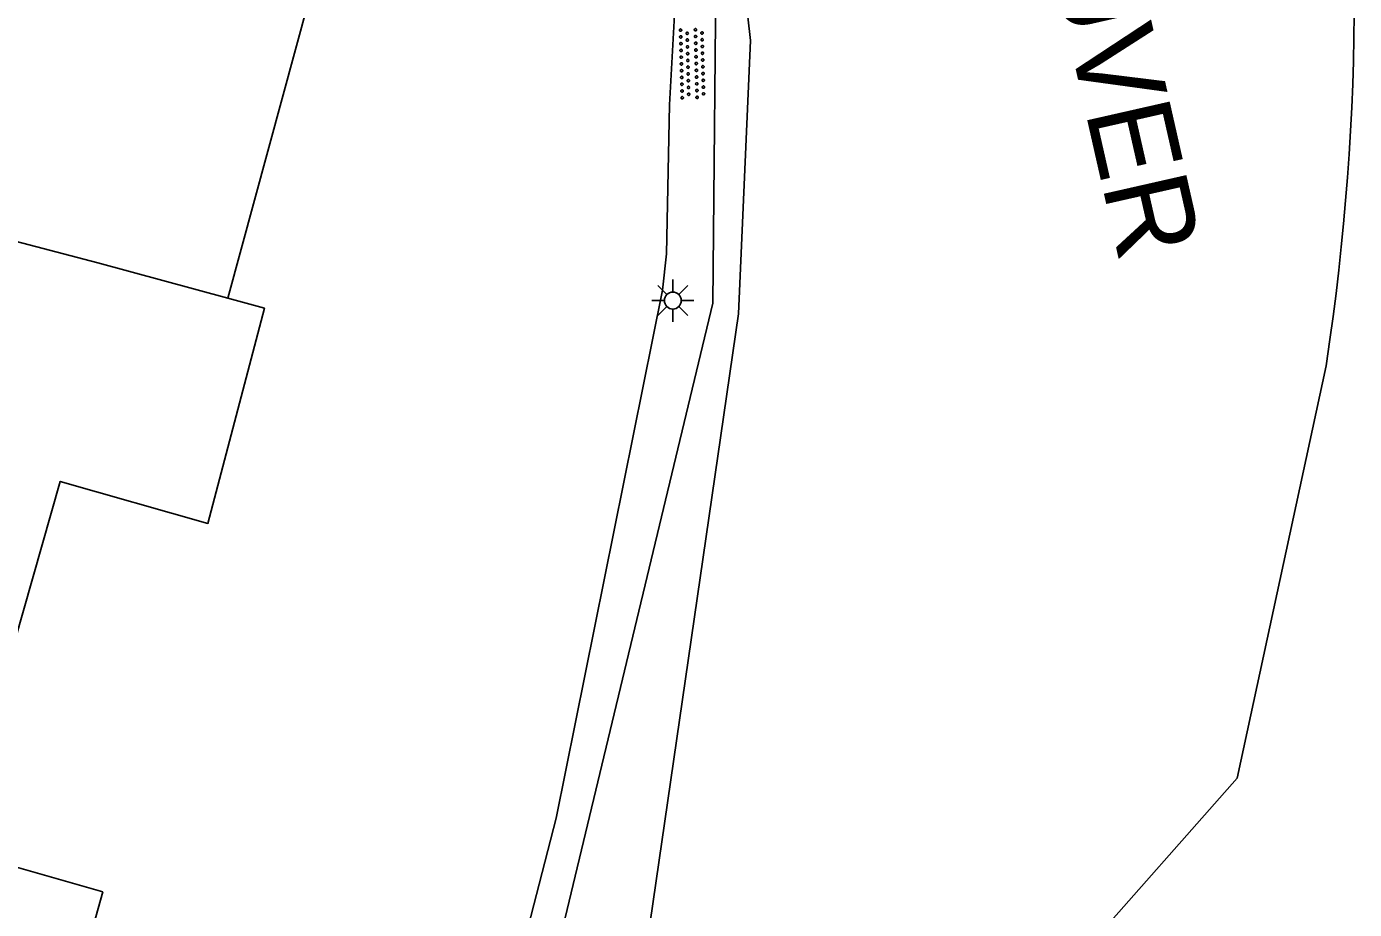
# Model space of a CAD drawing. Extents: x 126000 to 131009, y 393000 to 395500.
# Drawn here: x 130758.49 to 130797.77, y 395020.21 to 395046.32 of the extents above; entities that cross this region are included whole.
import ezdxf

# ---------------------------------------------------------------- set-up
doc = ezdxf.new("R2010")
doc.units = 0
for name, color, linetype in [('gg-afsc-erfafscheiding', 7, 'Continuous'), ('gg-anno-naam water', 7, 'Continuous'), ('gg-bbg-gedigitaliseerde bebouwing', 7, 'Continuous'), ('gg-bbg-tussenscheiding', 7, 'Continuous'), ('gg-knt-onverhard', 7, 'Continuous'), ('gg-kntw-beschoeiing', 7, 'Continuous'), ('gt-grn-vlakafsluiter', 7, 'Continuous'), ('gt-symb-lichtmast', 7, 'Continuous'), ('gt-symb-overige verharding', 7, 'Continuous')]:
    doc.layers.add(name, color=color, linetype=linetype)

# ---------------------------------------------------------------- blocks, each defined once
blk = doc.blocks.new('gt0-LMAST')
at = {"layer": 'gt-symb-lichtmast'}
for p, q in [((-0.182, 0.173), (-0.447, 0.438)), ((-0.005, 0.246), (-0.005, 0.621)), ((0.172, 0.173), (0.437, 0.438)), ((-0.255, -0.004), (-0.63, -0.004)), ((-0.182, -0.181), (-0.447, -0.446)), ((-0.005, -0.254), (-0.005, -0.629)), ((0.437, -0.446), (0.172, -0.181)), ((0.245, -0.004), (0.62, -0.004))]:
    blk.add_line(p, q, dxfattribs=at)
blk.add_circle((-0.005, -0.004), 0.25, dxfattribs=at)
blk = doc.blocks.new('gt0-OVH')
at = {"layer": 'gt-symb-overige verharding'}
for points in [[(-0.972, 0.298), (-0.967, 0.308), (-0.965, 0.319), (-0.966, 0.33), (-0.971, 0.34), (-0.978, 0.348), (-0.988, 0.353), (-0.999, 0.355), (-1.01, 0.354), (-1.02, 0.349), (-1.028, 0.342), (-1.033, 0.332), (-1.035, 0.321), (-1.034, 0.31), (-1.029, 0.3), (-1.022, 0.292), (-1.012, 0.287), (-1.001, 0.285), (-0.99, 0.286), (-0.98, 0.291)], [(-0.872, 0.106), (-0.867, 0.116), (-0.865, 0.126), (-0.866, 0.137), (-0.871, 0.147), (-0.878, 0.156), (-0.888, 0.161), (-0.899, 0.163), (-0.91, 0.162), (-0.92, 0.157), (-0.928, 0.15), (-0.933, 0.14), (-0.935, 0.129), (-0.934, 0.118), (-0.929, 0.108), (-0.922, 0.1), (-0.912, 0.095), (-0.901, 0.092), (-0.89, 0.094), (-0.88, 0.098)], [(-0.772, 0.298), (-0.767, 0.308), (-0.765, 0.319), (-0.766, 0.33), (-0.771, 0.34), (-0.778, 0.348), (-0.788, 0.353), (-0.799, 0.355), (-0.81, 0.354), (-0.82, 0.349), (-0.828, 0.342), (-0.833, 0.332), (-0.835, 0.321), (-0.834, 0.31), (-0.829, 0.3), (-0.822, 0.292), (-0.812, 0.287), (-0.801, 0.285), (-0.79, 0.286), (-0.78, 0.291)], [(-0.672, 0.106), (-0.667, 0.116), (-0.665, 0.126), (-0.666, 0.137), (-0.671, 0.147), (-0.678, 0.156), (-0.688, 0.161), (-0.699, 0.163), (-0.71, 0.162), (-0.72, 0.157), (-0.728, 0.15), (-0.733, 0.14), (-0.735, 0.129), (-0.734, 0.118), (-0.729, 0.108), (-0.722, 0.1), (-0.712, 0.095), (-0.701, 0.092), (-0.69, 0.094), (-0.68, 0.098)], [(-0.572, 0.298), (-0.567, 0.308), (-0.565, 0.319), (-0.566, 0.33), (-0.571, 0.34), (-0.578, 0.348), (-0.588, 0.353), (-0.599, 0.355), (-0.61, 0.354), (-0.62, 0.349), (-0.628, 0.342), (-0.633, 0.332), (-0.635, 0.321), (-0.634, 0.31), (-0.629, 0.3), (-0.622, 0.292), (-0.612, 0.287), (-0.601, 0.285), (-0.59, 0.286), (-0.58, 0.291)], [(-0.472, 0.106), (-0.467, 0.116), (-0.465, 0.126), (-0.466, 0.137), (-0.471, 0.147), (-0.478, 0.156), (-0.488, 0.161), (-0.499, 0.163), (-0.51, 0.162), (-0.52, 0.157), (-0.528, 0.15), (-0.533, 0.14), (-0.535, 0.129), (-0.534, 0.118), (-0.529, 0.108), (-0.522, 0.1), (-0.512, 0.095), (-0.501, 0.092), (-0.49, 0.094), (-0.48, 0.098)], [(-0.372, 0.298), (-0.367, 0.308), (-0.365, 0.319), (-0.366, 0.33), (-0.371, 0.34), (-0.378, 0.348), (-0.388, 0.353), (-0.399, 0.355), (-0.41, 0.354), (-0.42, 0.349), (-0.428, 0.342), (-0.433, 0.332), (-0.435, 0.321), (-0.434, 0.31), (-0.429, 0.3), (-0.422, 0.292), (-0.412, 0.287), (-0.401, 0.285), (-0.39, 0.286), (-0.38, 0.291)], [(-0.272, 0.106), (-0.267, 0.116), (-0.265, 0.126), (-0.266, 0.137), (-0.271, 0.147), (-0.278, 0.156), (-0.288, 0.161), (-0.299, 0.163), (-0.31, 0.162), (-0.32, 0.157), (-0.328, 0.15), (-0.333, 0.14), (-0.335, 0.129), (-0.334, 0.118), (-0.329, 0.108), (-0.322, 0.1), (-0.312, 0.095), (-0.301, 0.092), (-0.29, 0.094), (-0.28, 0.098)], [(-0.172, 0.298), (-0.167, 0.308), (-0.165, 0.319), (-0.166, 0.33), (-0.171, 0.34), (-0.178, 0.348), (-0.188, 0.353), (-0.199, 0.355), (-0.21, 0.354), (-0.22, 0.349), (-0.228, 0.342), (-0.233, 0.332), (-0.235, 0.321), (-0.234, 0.31), (-0.229, 0.3), (-0.222, 0.292), (-0.212, 0.287), (-0.201, 0.285), (-0.19, 0.286), (-0.18, 0.291)], [(-0.072, 0.106), (-0.067, 0.116), (-0.065, 0.126), (-0.066, 0.137), (-0.071, 0.147), (-0.078, 0.156), (-0.088, 0.161), (-0.099, 0.163), (-0.11, 0.162), (-0.12, 0.157), (-0.128, 0.15), (-0.133, 0.14), (-0.135, 0.129), (-0.134, 0.118), (-0.129, 0.108), (-0.122, 0.1), (-0.112, 0.095), (-0.101, 0.092), (-0.09, 0.094), (-0.08, 0.098)], [(0.028, 0.298), (0.033, 0.308), (0.035, 0.319), (0.034, 0.33), (0.029, 0.34), (0.022, 0.348), (0.012, 0.353), (0.001, 0.355), (-0.01, 0.354), (-0.02, 0.349), (-0.028, 0.342), (-0.033, 0.332), (-0.035, 0.321), (-0.034, 0.31), (-0.029, 0.3), (-0.022, 0.292), (-0.012, 0.287), (-0.001, 0.285), (0.01, 0.286), (0.02, 0.291)], [(0.128, 0.106), (0.133, 0.116), (0.135, 0.126), (0.134, 0.137), (0.129, 0.147), (0.122, 0.156), (0.112, 0.161), (0.101, 0.163), (0.09, 0.162), (0.08, 0.157), (0.072, 0.15), (0.067, 0.14), (0.065, 0.129), (0.066, 0.118), (0.071, 0.108), (0.078, 0.1), (0.088, 0.095), (0.099, 0.092), (0.11, 0.094), (0.12, 0.098)], [(0.228, 0.298), (0.233, 0.308), (0.235, 0.319), (0.234, 0.33), (0.229, 0.34), (0.222, 0.348), (0.212, 0.353), (0.201, 0.355), (0.19, 0.354), (0.18, 0.349), (0.172, 0.342), (0.167, 0.332), (0.165, 0.321), (0.166, 0.31), (0.171, 0.3), (0.178, 0.292), (0.188, 0.287), (0.199, 0.285), (0.21, 0.286), (0.22, 0.291)], [(0.328, 0.106), (0.333, 0.116), (0.335, 0.126), (0.334, 0.137), (0.329, 0.147), (0.322, 0.156), (0.312, 0.161), (0.301, 0.163), (0.29, 0.162), (0.28, 0.157), (0.272, 0.15), (0.267, 0.14), (0.265, 0.129), (0.266, 0.118), (0.271, 0.108), (0.278, 0.1), (0.288, 0.095), (0.299, 0.092), (0.31, 0.094), (0.32, 0.098)], [(0.428, 0.298), (0.433, 0.308), (0.435, 0.319), (0.434, 0.33), (0.429, 0.34), (0.422, 0.348), (0.412, 0.353), (0.401, 0.355), (0.39, 0.354), (0.38, 0.349), (0.372, 0.342), (0.367, 0.332), (0.365, 0.321), (0.366, 0.31), (0.371, 0.3), (0.378, 0.292), (0.388, 0.287), (0.399, 0.285), (0.41, 0.286), (0.42, 0.291)], [(0.528, 0.106), (0.533, 0.116), (0.535, 0.126), (0.534, 0.137), (0.529, 0.147), (0.522, 0.156), (0.512, 0.161), (0.501, 0.163), (0.49, 0.162), (0.48, 0.157), (0.472, 0.15), (0.467, 0.14), (0.465, 0.129), (0.466, 0.118), (0.471, 0.108), (0.478, 0.1), (0.488, 0.095), (0.499, 0.092), (0.51, 0.094), (0.52, 0.098)], [(0.628, 0.298), (0.633, 0.308), (0.635, 0.319), (0.634, 0.33), (0.629, 0.34), (0.622, 0.348), (0.612, 0.353), (0.601, 0.355), (0.59, 0.354), (0.58, 0.349), (0.572, 0.342), (0.567, 0.332), (0.565, 0.321), (0.566, 0.31), (0.571, 0.3), (0.578, 0.292), (0.588, 0.287), (0.599, 0.285), (0.61, 0.286), (0.62, 0.291)], [(0.728, 0.106), (0.733, 0.116), (0.735, 0.126), (0.734, 0.137), (0.729, 0.147), (0.722, 0.156), (0.712, 0.161), (0.701, 0.163), (0.69, 0.162), (0.68, 0.157), (0.672, 0.15), (0.667, 0.14), (0.665, 0.129), (0.666, 0.118), (0.671, 0.108), (0.678, 0.1), (0.688, 0.095), (0.699, 0.092), (0.71, 0.094), (0.72, 0.098)], [(0.828, 0.298), (0.833, 0.308), (0.835, 0.319), (0.834, 0.33), (0.829, 0.34), (0.822, 0.348), (0.812, 0.353), (0.801, 0.355), (0.79, 0.354), (0.78, 0.349), (0.772, 0.342), (0.767, 0.332), (0.765, 0.321), (0.766, 0.31), (0.771, 0.3), (0.778, 0.292), (0.788, 0.287), (0.799, 0.285), (0.81, 0.286), (0.82, 0.291)], [(0.928, 0.106), (0.933, 0.116), (0.935, 0.126), (0.934, 0.137), (0.929, 0.147), (0.922, 0.156), (0.912, 0.161), (0.901, 0.163), (0.89, 0.162), (0.88, 0.157), (0.872, 0.15), (0.867, 0.14), (0.865, 0.129), (0.866, 0.118), (0.871, 0.108), (0.878, 0.1), (0.888, 0.095), (0.899, 0.092), (0.91, 0.094), (0.92, 0.098)], [(1.028, 0.298), (1.033, 0.308), (1.035, 0.319), (1.034, 0.33), (1.029, 0.34), (1.022, 0.348), (1.012, 0.353), (1.001, 0.355), (0.99, 0.354), (0.98, 0.349), (0.972, 0.342), (0.967, 0.332), (0.965, 0.321), (0.966, 0.31), (0.971, 0.3), (0.978, 0.292), (0.988, 0.287), (0.999, 0.285), (1.01, 0.286), (1.02, 0.291)], [(-0.972, -0.142), (-0.967, -0.132), (-0.965, -0.121), (-0.966, -0.11), (-0.971, -0.1), (-0.978, -0.092), (-0.988, -0.087), (-0.999, -0.085), (-1.01, -0.086), (-1.02, -0.091), (-1.028, -0.098), (-1.033, -0.108), (-1.035, -0.119), (-1.034, -0.13), (-1.029, -0.14), (-1.022, -0.148), (-1.012, -0.153), (-1.001, -0.155), (-0.99, -0.154), (-0.98, -0.149)], [(-0.872, -0.334), (-0.867, -0.324), (-0.865, -0.314), (-0.866, -0.303), (-0.871, -0.293), (-0.878, -0.284), (-0.888, -0.279), (-0.899, -0.277), (-0.91, -0.278), (-0.92, -0.283), (-0.928, -0.29), (-0.933, -0.3), (-0.935, -0.311), (-0.934, -0.322), (-0.929, -0.332), (-0.922, -0.34), (-0.912, -0.345), (-0.901, -0.348), (-0.89, -0.346), (-0.88, -0.342)], [(-0.772, -0.142), (-0.767, -0.132), (-0.765, -0.121), (-0.766, -0.11), (-0.771, -0.1), (-0.778, -0.092), (-0.788, -0.087), (-0.799, -0.085), (-0.81, -0.086), (-0.82, -0.091), (-0.828, -0.098), (-0.833, -0.108), (-0.835, -0.119), (-0.834, -0.13), (-0.829, -0.14), (-0.822, -0.148), (-0.812, -0.153), (-0.801, -0.155), (-0.79, -0.154), (-0.78, -0.149)], [(-0.672, -0.334), (-0.667, -0.324), (-0.665, -0.314), (-0.666, -0.303), (-0.671, -0.293), (-0.678, -0.284), (-0.688, -0.279), (-0.699, -0.277), (-0.71, -0.278), (-0.72, -0.283), (-0.728, -0.29), (-0.733, -0.3), (-0.735, -0.311), (-0.734, -0.322), (-0.729, -0.332), (-0.722, -0.34), (-0.712, -0.345), (-0.701, -0.348), (-0.69, -0.346), (-0.68, -0.342)], [(-0.572, -0.142), (-0.567, -0.132), (-0.565, -0.121), (-0.566, -0.11), (-0.571, -0.1), (-0.578, -0.092), (-0.588, -0.087), (-0.599, -0.085), (-0.61, -0.086), (-0.62, -0.091), (-0.628, -0.098), (-0.633, -0.108), (-0.635, -0.119), (-0.634, -0.13), (-0.629, -0.14), (-0.622, -0.148), (-0.612, -0.153), (-0.601, -0.155), (-0.59, -0.154), (-0.58, -0.149)], [(-0.472, -0.334), (-0.467, -0.324), (-0.465, -0.314), (-0.466, -0.303), (-0.471, -0.293), (-0.478, -0.284), (-0.488, -0.279), (-0.499, -0.277), (-0.51, -0.278), (-0.52, -0.283), (-0.528, -0.29), (-0.533, -0.3), (-0.535, -0.311), (-0.534, -0.322), (-0.529, -0.332), (-0.522, -0.34), (-0.512, -0.345), (-0.501, -0.348), (-0.49, -0.346), (-0.48, -0.342)], [(-0.372, -0.142), (-0.367, -0.132), (-0.365, -0.121), (-0.366, -0.11), (-0.371, -0.1), (-0.378, -0.092), (-0.388, -0.087), (-0.399, -0.085), (-0.41, -0.086), (-0.42, -0.091), (-0.428, -0.098), (-0.433, -0.108), (-0.435, -0.119), (-0.434, -0.13), (-0.429, -0.14), (-0.422, -0.148), (-0.412, -0.153), (-0.401, -0.155), (-0.39, -0.154), (-0.38, -0.149)], [(-0.272, -0.334), (-0.267, -0.324), (-0.265, -0.314), (-0.266, -0.303), (-0.271, -0.293), (-0.278, -0.284), (-0.288, -0.279), (-0.299, -0.277), (-0.31, -0.278), (-0.32, -0.283), (-0.328, -0.29), (-0.333, -0.3), (-0.335, -0.311), (-0.334, -0.322), (-0.329, -0.332), (-0.322, -0.34), (-0.312, -0.345), (-0.301, -0.348), (-0.29, -0.346), (-0.28, -0.342)], [(-0.172, -0.142), (-0.167, -0.132), (-0.165, -0.121), (-0.166, -0.11), (-0.171, -0.1), (-0.178, -0.092), (-0.188, -0.087), (-0.199, -0.085), (-0.21, -0.086), (-0.22, -0.091), (-0.228, -0.098), (-0.233, -0.108), (-0.235, -0.119), (-0.234, -0.13), (-0.229, -0.14), (-0.222, -0.148), (-0.212, -0.153), (-0.201, -0.155), (-0.19, -0.154), (-0.18, -0.149)], [(-0.072, -0.334), (-0.067, -0.324), (-0.065, -0.314), (-0.066, -0.303), (-0.071, -0.293), (-0.078, -0.284), (-0.088, -0.279), (-0.099, -0.277), (-0.11, -0.278), (-0.12, -0.283), (-0.128, -0.29), (-0.133, -0.3), (-0.135, -0.311), (-0.134, -0.322), (-0.129, -0.332), (-0.122, -0.34), (-0.112, -0.345), (-0.101, -0.348), (-0.09, -0.346), (-0.08, -0.342)], [(0.028, -0.142), (0.033, -0.132), (0.035, -0.121), (0.034, -0.11), (0.029, -0.1), (0.022, -0.092), (0.012, -0.087), (0.001, -0.085), (-0.01, -0.086), (-0.02, -0.091), (-0.028, -0.098), (-0.033, -0.108), (-0.035, -0.119), (-0.034, -0.13), (-0.029, -0.14), (-0.022, -0.148), (-0.012, -0.153), (-0.001, -0.155), (0.01, -0.154), (0.02, -0.149)], [(0.128, -0.334), (0.133, -0.324), (0.135, -0.314), (0.134, -0.303), (0.129, -0.293), (0.122, -0.284), (0.112, -0.279), (0.101, -0.277), (0.09, -0.278), (0.08, -0.283), (0.072, -0.29), (0.067, -0.3), (0.065, -0.311), (0.066, -0.322), (0.071, -0.332), (0.078, -0.34), (0.088, -0.345), (0.099, -0.348), (0.11, -0.346), (0.12, -0.342)], [(0.228, -0.142), (0.233, -0.132), (0.235, -0.121), (0.234, -0.11), (0.229, -0.1), (0.222, -0.092), (0.212, -0.087), (0.201, -0.085), (0.19, -0.086), (0.18, -0.091), (0.172, -0.098), (0.167, -0.108), (0.165, -0.119), (0.166, -0.13), (0.171, -0.14), (0.178, -0.148), (0.188, -0.153), (0.199, -0.155), (0.21, -0.154), (0.22, -0.149)], [(0.328, -0.334), (0.333, -0.324), (0.335, -0.314), (0.334, -0.303), (0.329, -0.293), (0.322, -0.284), (0.312, -0.279), (0.301, -0.277), (0.29, -0.278), (0.28, -0.283), (0.272, -0.29), (0.267, -0.3), (0.265, -0.311), (0.266, -0.322), (0.271, -0.332), (0.278, -0.34), (0.288, -0.345), (0.299, -0.348), (0.31, -0.346), (0.32, -0.342)], [(0.428, -0.142), (0.433, -0.132), (0.435, -0.121), (0.434, -0.11), (0.429, -0.1), (0.422, -0.092), (0.412, -0.087), (0.401, -0.085), (0.39, -0.086), (0.38, -0.091), (0.372, -0.098), (0.367, -0.108), (0.365, -0.119), (0.366, -0.13), (0.371, -0.14), (0.378, -0.148), (0.388, -0.153), (0.399, -0.155), (0.41, -0.154), (0.42, -0.149)], [(0.528, -0.334), (0.533, -0.324), (0.535, -0.314), (0.534, -0.303), (0.529, -0.293), (0.522, -0.284), (0.512, -0.279), (0.501, -0.277), (0.49, -0.278), (0.48, -0.283), (0.472, -0.29), (0.467, -0.3), (0.465, -0.311), (0.466, -0.322), (0.471, -0.332), (0.478, -0.34), (0.488, -0.345), (0.499, -0.348), (0.51, -0.346), (0.52, -0.342)], [(0.628, -0.142), (0.633, -0.132), (0.635, -0.121), (0.634, -0.11), (0.629, -0.1), (0.622, -0.092), (0.612, -0.087), (0.601, -0.085), (0.59, -0.086), (0.58, -0.091), (0.572, -0.098), (0.567, -0.108), (0.565, -0.119), (0.566, -0.13), (0.571, -0.14), (0.578, -0.148), (0.588, -0.153), (0.599, -0.155), (0.61, -0.154), (0.62, -0.149)], [(0.728, -0.334), (0.733, -0.324), (0.735, -0.314), (0.734, -0.303), (0.729, -0.293), (0.722, -0.284), (0.712, -0.279), (0.701, -0.277), (0.69, -0.278), (0.68, -0.283), (0.672, -0.29), (0.667, -0.3), (0.665, -0.311), (0.666, -0.322), (0.671, -0.332), (0.678, -0.34), (0.688, -0.345), (0.699, -0.348), (0.71, -0.346), (0.72, -0.342)], [(0.828, -0.142), (0.833, -0.132), (0.835, -0.121), (0.834, -0.11), (0.829, -0.1), (0.822, -0.092), (0.812, -0.087), (0.801, -0.085), (0.79, -0.086), (0.78, -0.091), (0.772, -0.098), (0.767, -0.108), (0.765, -0.119), (0.766, -0.13), (0.771, -0.14), (0.778, -0.148), (0.788, -0.153), (0.799, -0.155), (0.81, -0.154), (0.82, -0.149)], [(0.928, -0.334), (0.933, -0.324), (0.935, -0.314), (0.934, -0.303), (0.929, -0.293), (0.922, -0.284), (0.912, -0.279), (0.901, -0.277), (0.89, -0.278), (0.88, -0.283), (0.872, -0.29), (0.867, -0.3), (0.865, -0.311), (0.866, -0.322), (0.871, -0.332), (0.878, -0.34), (0.888, -0.345), (0.899, -0.348), (0.91, -0.346), (0.92, -0.342)], [(1.028, -0.142), (1.033, -0.132), (1.035, -0.121), (1.034, -0.11), (1.029, -0.1), (1.022, -0.092), (1.012, -0.087), (1.001, -0.085), (0.99, -0.086), (0.98, -0.091), (0.972, -0.098), (0.967, -0.108), (0.965, -0.119), (0.966, -0.13), (0.971, -0.14), (0.978, -0.148), (0.988, -0.153), (0.999, -0.155), (1.01, -0.154), (1.02, -0.149)]]:
    blk.add_lwpolyline(points, close=True, dxfattribs=at)

msp = doc.modelspace()

# ---------------------------------------------------------------- linework, layer by layer
at = {"layer": 'gg-afsc-erfafscheiding'}
msp.add_lwpolyline([(130777.513, 395044.005), (130777.418, 395039.605), (130777.304, 395038.531), (130774.16, 395022.916), (130772.243, 395015.486), (130771.195, 395013.28), (130769.81, 395012.139)], dxfattribs=at)
at = {"layer": 'gg-bbg-gedigitaliseerde bebouwing'}
for p, q in [((130766.843, 395047.094), (130764.451, 395038.286)), ((130760.75, 395020.73), (130759.222, 395015.309))]:
    msp.add_line(p, q, dxfattribs=at)
for points in [[(130757.87, 395027.18), (130759.49, 395032.87), (130763.86, 395031.63), (130765.53, 395037.99), (130764.451, 395038.286)], [(130760.75, 395020.73), (130756.39, 395021.98), (130757.87, 395027.18)]]:
    msp.add_lwpolyline(points, dxfattribs=at)
at = {"layer": 'gg-bbg-tussenscheiding'}
msp.add_lwpolyline([(130764.451, 395038.286), (130760.6, 395039.34), (130757.548, 395040.132)], dxfattribs=at)
at = {"layer": 'gg-knt-onverhard'}
msp.add_lwpolyline([(130768.301, 395089.915), (130768.514, 395086.934), (130774.579, 395070.844), (130777.6, 395059.814), (130778.904, 395049.606), (130778.795, 395038.141), (130773.144, 395014.629), (130771.258, 395011.181)], dxfattribs=at)
at = {"layer": 'gg-kntw-beschoeiing'}
for points in [[(130770.497, 395090.976), (130770.79, 395084.755), (130774.746, 395073.606), (130778.798, 395055.717), (130779.901, 395045.912), (130779.555, 395037.826), (130776.669, 395018.003), (130776.437, 395010.968)], [(130797.043, 395037.064), (130796.93, 395036.292), (130794.297, 395024.094), (130789.756, 395018.944), (130787.617, 395018.059)]]:
    msp.add_lwpolyline(points, dxfattribs=at)
msp.add_arc((130723.711, 395047.401), 74.057, 351.97668, 9.04024, dxfattribs=at)
at = {"layer": 'gt-grn-vlakafsluiter'}
msp.add_line((130777.513, 395044.005), (130777.817, 395049.521), dxfattribs=at)

# ---------------------------------------------------------------- block references
at = {"layer": 'gt-symb-lichtmast'}
msp.add_blockref('gt0-LMAST', (130777.613, 395038.224), dxfattribs=at)
at = {"layer": 'gt-symb-overige verharding', "rotation": 91.43209618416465}
msp.add_blockref('gt0-OVH', (130778.182, 395045.226), dxfattribs=at)

# ---------------------------------------------------------------- texts
at = {"layer": 'gg-anno-naam water'}
msp.add_text('BIEZENLOOPVIJVER', height=2.5, rotation=282.7712, dxfattribs=at).set_placement((130783.521, 395071.542))

doc.saveas('drawing.dxf')
